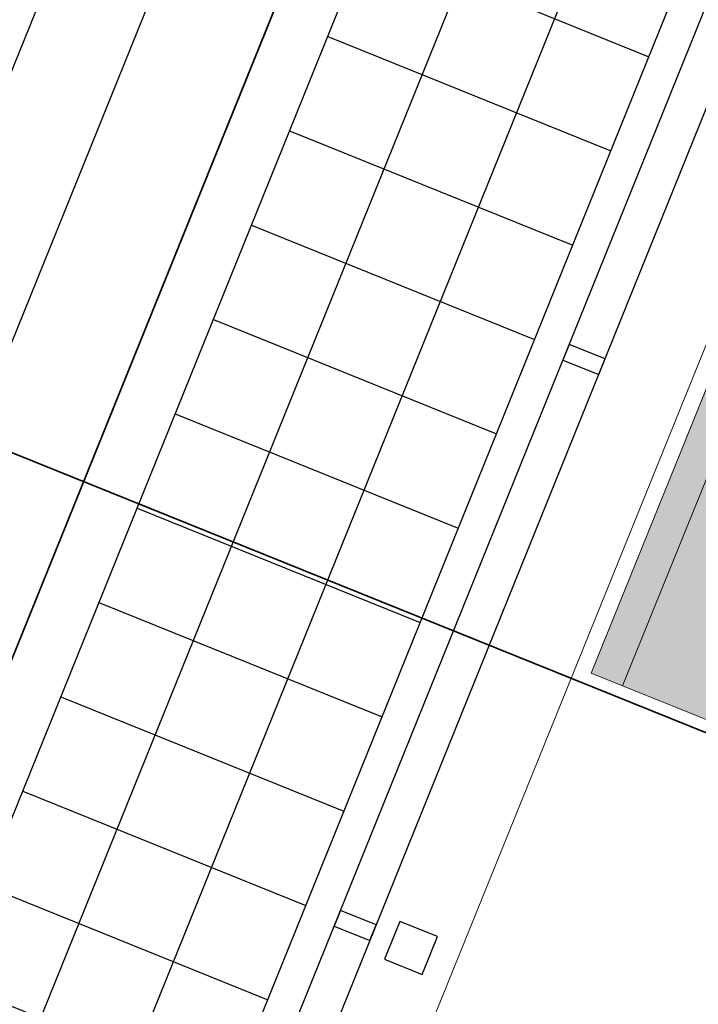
# Model space of a CAD drawing. Header units: millimetres. Extents: x -526411 to -400573, y 47353 to 130199.
# Tile 260 of 543: x -484716 to -482716, y 94862 to 97766. Entities that reach past the tile are written whole.
import ezdxf

# ---------------------------------------------------------------- set-up
doc = ezdxf.new("R2010")
doc.units = ezdxf.units.MM
for name, color, linetype, lineweight in [('01_ALGEMEEN', 7, 'Continuous', 18), ('18_BESTAANDE_CONSTRUCTIE', 7, 'Continuous', 18), ('A-FLOR', 192, 'Continuous', 18), ('I-FURN', 30, 'Continuous', 18), ('m-pg-03_AI_dwg', 8, 'Continuous', 18)]:
    doc.layers.add(name, color=color, linetype=linetype, lineweight=lineweight)

# ---------------------------------------------------------------- blocks, each defined once
blk = doc.blocks.new('80_KA_OP2_Open werkplek 2P - Type 2-245078-3e Verdieping - Percelen telling LI')
at = {"layer": 'I-FURN'}
for points in [[(925, -850), (925, 850), (825, 850), (825, 50), (-825, 50), (-825, 850), (-925, 850), (-925, -850), (-825, -850), (-825, -50), (825, -50), (825, -850)], [(825, 50), (825, 850), (-825, 850), (-825, 50), (812.5, 50)], [(825, -850), (825, -50), (-825, -50), (-825, -850), (656.9, -850)]]:
    blk.add_hatch(color=122, dxfattribs=at).paths.add_polyline_path(points, flags=0)
for p, q in [((-925, 850), (-925, -850)), ((-825, 850), (-925, 850)), ((825, 850), (-825, 850)), ((-825, 50), (-825, 850)), ((925, 850), (825, 850)), ((825, 850), (825, 50)), ((925, -850), (925, 850)), ((290.1, 252.9), (290.1, 290)), ((760, 290), (290.1, 290)), ((440.8, 264.6), (609.2, 264.6)), ((465.5, 124.7), (440.8, 264.6)), ((483.4, 264.6), (465.5, 124.7)), ((566.6, 264.6), (584.3, 126)), ((609.2, 264.6), (584.5, 124.7)), ((760, 252.9), (760, 290)), ((290.1, 252.9), (760, 252.9)), ((584.5, 124.7), (465.5, 124.7)), ((825, 50), (-825, 50)), ((-825, -850), (-825, -50)), ((-825, -50), (825, -50)), ((825, -50), (825, -850)), ((-499.2, -272.3), (-474.5, -132.4)), ((-474.5, -132.4), (-355.5, -132.4)), ((-456.6, -272.3), (-474.3, -133.7)), ((-373.4, -272.3), (-355.5, -132.4)), ((-355.5, -132.4), (-330.8, -272.3)), ((-650, -260.6), (-650, -297.7)), ((-180.1, -260.6), (-650, -260.6)), ((-180.1, -260.6), (-180.1, -297.7)), ((-330.8, -272.3), (-499.2, -272.3)), ((-650, -297.7), (-180.1, -297.7)), ((-925, -850), (-825, -850)), ((-825, -850), (825, -850)), ((825, -850), (925, -850))]:
    blk.add_line(p, q, dxfattribs=at)
blk = doc.blocks.new('m-pg-03_AI_dwg_block 5-638973-3e Verdieping - Percelen telling LI')
at = {"layer": '01_ALGEMEEN', "color": 253, "lineweight": 25}
blk.add_line((-996.93, -32.42), (-627.11, 882.92), dxfattribs=at)
blk = doc.blocks.new('m-pg-03_AI_dwg_block 6-638974-3e Verdieping - Percelen telling LI')
at = {"layer": '01_ALGEMEEN', "color": 253, "lineweight": 25}
blk.add_line((-993.86, -38.52), (-620.66, 885.17), dxfattribs=at)
blk = doc.blocks.new('m-pg-03_AI_dwg_block 7-638975-3e Verdieping - Percelen telling LI')
at = {"layer": '01_ALGEMEEN', "color": 253, "lineweight": 25}
blk.add_line((-1062.38, 25.11), (-707.08, 904.54), dxfattribs=at)
blk = doc.blocks.new('m-pg-03_AI_dwg_block 11-638979-3e Verdieping - Percelen telling LI')
at = {"layer": '01_ALGEMEEN', "color": 253, "lineweight": 25}
blk.add_line((-1037.5, -12.62), (-670.56, 895.62), dxfattribs=at)
blk = doc.blocks.new('m-pg-03_AI_dwg_block 12-638980-3e Verdieping - Percelen telling LI')
at = {"layer": '01_ALGEMEEN', "color": 253, "lineweight": 25}
blk.add_line((-999.93, -27.81), (-632.97, 880.43), dxfattribs=at)
blk = doc.blocks.new('m-pg-03_AI_dwg_block 330-639298-3e Verdieping - Percelen telling LI')
at = {"layer": '01_ALGEMEEN', "color": 253, "lineweight": 25}
blk.add_line((-867.65, 471.04), (-816.02, 598.82), dxfattribs=at)
blk = doc.blocks.new('m-pg-03_AI_dwg_block 333-639301-3e Verdieping - Percelen telling LI')
at = {"layer": '01_ALGEMEEN', "color": 253, "lineweight": 25}
blk.add_line((-860.35, 425.83), (-822.77, 410.65), dxfattribs=at)
blk = doc.blocks.new('m-pg-03_AI_dwg_block 389-639357-3e Verdieping - Percelen telling LI')
at = {"layer": '01_ALGEMEEN', "color": 253, "lineweight": 25}
blk.add_line((-845.17, 463.42), (-807.59, 448.24), dxfattribs=at)
blk = doc.blocks.new('m-pg-03_AI_dwg_block 391-639359-3e Verdieping - Percelen telling LI')
at = {"layer": '01_ALGEMEEN', "color": 253, "lineweight": 25}
blk.add_line((-850.23, 450.89), (-812.65, 435.71), dxfattribs=at)
blk = doc.blocks.new('m-pg-03_AI_dwg_block 392-639360-3e Verdieping - Percelen telling LI')
at = {"layer": '01_ALGEMEEN', "color": 253, "lineweight": 25}
blk.add_line((-855.3, 438.36), (-817.71, 423.18), dxfattribs=at)
blk = doc.blocks.new('m-pg-03_AI_dwg_block 393-639361-3e Verdieping - Percelen telling LI')
at = {"layer": '01_ALGEMEEN', "color": 253, "lineweight": 25, "flags": 128}
blk.add_lwpolyline([(-804.14, 431.05), (-803.3, 433.14), (-808.06, 435.06), (-808.9, 432.98)], close=True, dxfattribs=at)
blk = doc.blocks.new('m-pg-03_AI_dwg_block 395-639363-3e Verdieping - Percelen telling LI')
at = {"layer": '01_ALGEMEEN', "color": 253, "lineweight": 25}
blk.add_line((-804.68, 563.64), (-767.1, 548.45), dxfattribs=at)
blk = doc.blocks.new('m-pg-03_AI_dwg_block 396-639364-3e Verdieping - Percelen telling LI')
at = {"layer": '01_ALGEMEEN', "color": 253, "lineweight": 25}
blk.add_line((-853.02, 465.13), (-801.41, 592.91), dxfattribs=at)
blk = doc.blocks.new('m-pg-03_AI_dwg_block 397-639365-3e Verdieping - Percelen telling LI')
at = {"layer": '01_ALGEMEEN', "color": 253, "lineweight": 25}
blk.add_line((-809.75, 551.11), (-772.16, 535.93), dxfattribs=at)
blk = doc.blocks.new('m-pg-03_AI_dwg_block 398-639366-3e Verdieping - Percelen telling LI')
at = {"layer": '01_ALGEMEEN', "color": 253, "lineweight": 25}
blk.add_line((-819.86, 526.06), (-782.29, 510.87), dxfattribs=at)
blk = doc.blocks.new('m-pg-03_AI_dwg_block 399-639367-3e Verdieping - Percelen telling LI')
at = {"layer": '01_ALGEMEEN', "color": 253, "lineweight": 25}
blk.add_line((-829.99, 501), (-792.41, 485.81), dxfattribs=at)
blk = doc.blocks.new('m-pg-03_AI_dwg_block 400-639368-3e Verdieping - Percelen telling LI')
at = {"layer": '01_ALGEMEEN', "color": 253, "lineweight": 25}
blk.add_line((-824.92, 513.52), (-787.35, 498.35), dxfattribs=at)
blk = doc.blocks.new('m-pg-03_AI_dwg_block 401-639369-3e Verdieping - Percelen telling LI')
at = {"layer": '01_ALGEMEEN', "color": 253, "lineweight": 25}
blk.add_line((-814.8, 538.58), (-777.22, 523.4), dxfattribs=at)
blk = doc.blocks.new('m-pg-03_AI_dwg_block 402-639370-3e Verdieping - Percelen telling LI')
at = {"layer": '01_ALGEMEEN', "color": 253, "lineweight": 25}
blk.add_line((-840.11, 475.94), (-802.52, 460.76), dxfattribs=at)
blk = doc.blocks.new('m-pg-03_AI_dwg_block 403-639371-3e Verdieping - Percelen telling LI')
at = {"layer": '01_ALGEMEEN', "color": 253, "lineweight": 25}
blk.add_line((-835.06, 488.47), (-797.47, 473.29), dxfattribs=at)
blk = doc.blocks.new('m-pg-03_AI_dwg_block 404-639372-3e Verdieping - Percelen telling LI')
at = {"layer": '01_ALGEMEEN', "color": 253, "lineweight": 25, "flags": 128}
blk.add_lwpolyline([(-773.77, 506.22), (-772.92, 508.31), (-777.69, 510.23), (-778.53, 508.14)], close=True, dxfattribs=at)
blk = doc.blocks.new('m-pg-03_AI_dwg_block 1013-639981-3e Verdieping - Percelen telling LI')
at = {"layer": '01_ALGEMEEN', "color": 253, "lineweight": 25, "flags": 128}
blk.add_lwpolyline([(-802.22, 428.58), (-797.2, 426.55), (-795.18, 431.57), (-800.18, 433.59)], close=True, dxfattribs=at)
blk = doc.blocks.new('m-pg-03_AI_dwg_block 1059-640027-3e Verdieping - Percelen telling LI')
at = {"layer": '01_ALGEMEEN', "color": 253, "lineweight": 25}
blk.add_line((-937.13, 199.74), (-658.03, 890.56), dxfattribs=at)
blk = doc.blocks.new('m-pg-03_AI_dwg_block 1061-640029-3e Verdieping - Percelen telling LI')
at = {"layer": '01_ALGEMEEN', "color": 253, "lineweight": 25}
blk.add_line((-924.46, 195.02), (-645.5, 885.49), dxfattribs=at)
blk = doc.blocks.new('m-pg-03_AI_dwg_block 2-641149-3e Verdieping - Percelen telling LI')
for name in ['m-pg-03_AI_dwg_block 7-638975-3e Verdieping - Percelen telling LI', 'm-pg-03_AI_dwg_block 11-638979-3e Verdieping - Percelen telling LI', 'm-pg-03_AI_dwg_block 1059-640027-3e Verdieping - Percelen telling LI', 'm-pg-03_AI_dwg_block 1061-640029-3e Verdieping - Percelen telling LI', 'm-pg-03_AI_dwg_block 6-638974-3e Verdieping - Percelen telling LI', 'm-pg-03_AI_dwg_block 5-638973-3e Verdieping - Percelen telling LI', 'm-pg-03_AI_dwg_block 12-638980-3e Verdieping - Percelen telling LI', 'm-pg-03_AI_dwg_block 330-639298-3e Verdieping - Percelen telling LI', 'm-pg-03_AI_dwg_block 396-639364-3e Verdieping - Percelen telling LI', 'm-pg-03_AI_dwg_block 395-639363-3e Verdieping - Percelen telling LI', 'm-pg-03_AI_dwg_block 397-639365-3e Verdieping - Percelen telling LI', 'm-pg-03_AI_dwg_block 401-639369-3e Verdieping - Percelen telling LI', 'm-pg-03_AI_dwg_block 398-639366-3e Verdieping - Percelen telling LI', 'm-pg-03_AI_dwg_block 400-639368-3e Verdieping - Percelen telling LI', 'm-pg-03_AI_dwg_block 404-639372-3e Verdieping - Percelen telling LI', 'm-pg-03_AI_dwg_block 399-639367-3e Verdieping - Percelen telling LI', 'm-pg-03_AI_dwg_block 403-639371-3e Verdieping - Percelen telling LI', 'm-pg-03_AI_dwg_block 402-639370-3e Verdieping - Percelen telling LI', 'm-pg-03_AI_dwg_block 389-639357-3e Verdieping - Percelen telling LI', 'm-pg-03_AI_dwg_block 391-639359-3e Verdieping - Percelen telling LI', 'm-pg-03_AI_dwg_block 392-639360-3e Verdieping - Percelen telling LI', 'm-pg-03_AI_dwg_block 393-639361-3e Verdieping - Percelen telling LI', 'm-pg-03_AI_dwg_block 1013-639981-3e Verdieping - Percelen telling LI', 'm-pg-03_AI_dwg_block 333-639301-3e Verdieping - Percelen telling LI']:
    blk.add_blockref(name, (0, 0))
blk = doc.blocks.new('m-pg-03_AI_dwg_block 3269-642238-3e Verdieping - Percelen telling LI')
at = {"layer": '01_ALGEMEEN', "color": 213, "lineweight": 13}
blk.add_line((-609.63, 881.2), (-983.03, -43.03), dxfattribs=at)
blk = doc.blocks.new('m-pg-03_AI_dwg_block 4780-643747-3e Verdieping - Percelen telling LI')
at = {"layer": '18_BESTAANDE_CONSTRUCTIE', "color": 53, "lineweight": 35, "flags": 128}
blk.add_lwpolyline([(-746.32, 453.33), (-1072.02, 584.83), (-1063.59, 605.71)], dxfattribs=at)
blk = doc.blocks.new('m-pg-03_AI_dwg_block 4777-643748-3e Verdieping - Percelen telling LI')
blk.add_blockref('m-pg-03_AI_dwg_block 4780-643747-3e Verdieping - Percelen telling LI', (0, 0))
blk = doc.blocks.new('m-pg-03_AI_dwg_block 4640-643795-3e Verdieping - Percelen telling LI')
blk.add_blockref('m-pg-03_AI_dwg_block 4777-643748-3e Verdieping - Percelen telling LI', (0, 0))
blk = doc.blocks.new('m-pg-03_AI_dwg-638970-3e Verdieping - Percelen telling LI')
for name in ['m-pg-03_AI_dwg_block 2-641149-3e Verdieping - Percelen telling LI', 'm-pg-03_AI_dwg_block 4640-643795-3e Verdieping - Percelen telling LI', 'm-pg-03_AI_dwg_block 3269-642238-3e Verdieping - Percelen telling LI']:
    blk.add_blockref(name, (0, 0))

msp = doc.modelspace()

# ---------------------------------------------------------------- linework, layer by layer
at = {"layer": 'A-FLOR'}
msp.add_line((-480848.5, 105506.3), (-488890.4, 85606.5), dxfattribs=at)

# ---------------------------------------------------------------- block references
at = {"layer": 'I-FURN', "rotation": 337.9999999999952}
msp.add_blockref('80_KA_OP2_Open werkplek 2P - Type 2-245078-3e Verdieping - Percelen telling LI', (-481855.8, 96280.3), dxfattribs=at)
at = {"layer": 'm-pg-03_AI_dwg', "color": 133, "xscale": 22.2068924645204, "yscale": 22.2068924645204, "zscale": 22.2068924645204}
msp.add_blockref('m-pg-03_AI_dwg-638970-3e Verdieping - Percelen telling LI', (-465826.5, 85478), dxfattribs=at)

doc.saveas('drawing.dxf')
